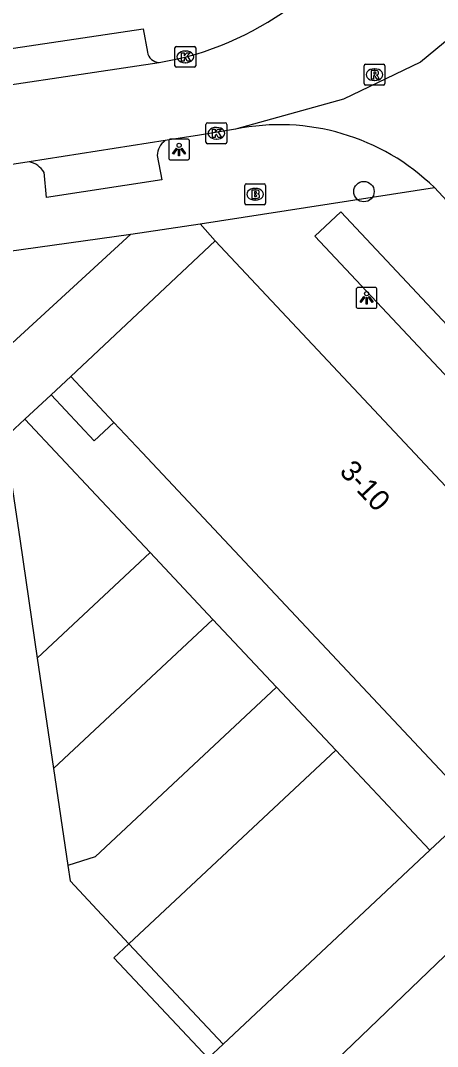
# Model space of a CAD drawing. Extents: x 162347 to 162868, y 381221 to 381813.
# Drawn here: x 162598.58 to 162618.54, y 381326.76 to 381375.9 of the extents above; entities that cross this region are included whole.
import ezdxf

# ---------------------------------------------------------------- set-up
doc = ezdxf.new("R2010")
doc.units = 0
for name, color, linetype in [('IMGEO_Boom', 7, 'Continuous'), ('IMGEO_Brandkraan', 7, 'Continuous'), ('IMGEO_Kolk', 7, 'Continuous'), ('IMGEO_Lichtpunt', 7, 'Continuous'), ('IMGEO_Pand', 7, 'Continuous'), ('IMGEO_Pand_nummerreeks', 7, 'Continuous'), ('IMGEO_Pand_vergunning_verleend', 7, 'Continuous'), ('IMGEO_Rijbaan_lokaal_gesloten', 7, 'Continuous'), ('IMGEO_Rioolput', 7, 'Continuous'), ('IMGEO_Voetpad_open', 7, 'Continuous')]:
    doc.layers.add(name, color=color, linetype=linetype)

msp = doc.modelspace()

# ---------------------------------------------------------------- linework, layer by layer
at = {"layer": 'IMGEO_Boom'}
msp.add_circle((162615.017, 381367.709), 0.489, dxfattribs=at)
at = {"layer": 'IMGEO_Brandkraan'}
for p, q in [((162609.309, 381367.156), (162609.309, 381368.008)), ((162609.384, 381368.082), (162610.236, 381368.082)), ((162609.797, 381367.862), (162609.822, 381367.862)), ((162610.31, 381368.008), (162610.31, 381367.156)), ((162609.82, 381367.302), (162609.795, 381367.302)), ((162610.236, 381367.082), (162609.384, 381367.082))]:
    msp.add_line(p, q, dxfattribs=at)
for points in [[(162609.309, 381367.156), (162609.309, 381368.008)], [(162609.384, 381368.082), (162610.236, 381368.082)], [(162609.657, 381367.782), (162609.657, 381367.382), (162609.87, 381367.382)], [(162609.888, 381367.782), (162609.657, 381367.782)], [(162610.31, 381368.008), (162610.31, 381367.156)], [(162609.836, 381367.701), (162609.782, 381367.701), (162609.782, 381367.625)], [(162609.782, 381367.625), (162609.835, 381367.625)], [(162609.844, 381367.549), (162609.782, 381367.549), (162609.782, 381367.468)], [(162609.782, 381367.468), (162609.844, 381367.468)], [(162610.236, 381367.082), (162609.384, 381367.082)]]:
    msp.add_lwpolyline(points, dxfattribs=at)
for centre, radius, start, end in [((162609.386, 381368.006), 0.0765, 91.552, 178.448), ((162609.386, 381368.006), 0.0765, 91.552, 178.448), ((162609.892, 381367.637), 0.145, 59.4692, 91.5367), ((162609.917, 381367.684), 0.0922, 285.5137, 58.1501), ((162610.234, 381368.006), 0.0765, 1.552, 88.448), ((162610.234, 381368.006), 0.0765, 1.552, 88.448), ((162609.837, 381367.663), 0.0379, 267.8285, 90.9355), ((162609.845, 381367.508), 0.0404, 269.8759, 90.5077), ((162609.876, 381367.633), 0.251, 268.6676, 293.5347), ((162609.922, 381367.492), 0.105, 301.3115, 78.989), ((162609.386, 381367.158), 0.0765, 181.552, 268.448), ((162609.386, 381367.158), 0.0765, 181.552, 268.448), ((162610.234, 381367.158), 0.0765, 271.552, 358.448), ((162610.234, 381367.158), 0.0765, 271.552, 358.448)]:
    msp.add_arc(centre, radius, start, end, dxfattribs=at)
for centre, major_axis, ratio, start_param, end_param in [((162609.796, 381367.582), (-0.387, 0.002), 0.722429, 4.712389, 7.853982), ((162609.821, 381367.582), (-0.39, 0.002), 0.717154, 1.570796, 4.712389)]:
    msp.add_ellipse(centre, major_axis=major_axis, ratio=ratio, start_param=start_param, end_param=end_param, dxfattribs=at)
at = {"layer": 'IMGEO_Kolk'}
for p, q in [((162606.042, 381374.663), (162606.894, 381374.663)), ((162605.967, 381373.737), (162605.967, 381374.589)), ((162606.455, 381374.443), (162606.48, 381374.443)), ((162606.968, 381374.589), (162606.968, 381373.737)), ((162606.894, 381373.663), (162606.042, 381373.663)), ((162606.478, 381373.883), (162606.453, 381373.883)), ((162607.453, 381370.076), (162607.453, 381370.928)), ((162607.528, 381371.002), (162608.38, 381371.002)), ((162607.941, 381370.782), (162607.966, 381370.782)), ((162608.454, 381370.928), (162608.454, 381370.076)), ((162607.964, 381370.222), (162607.939, 381370.222)), ((162608.38, 381370.002), (162607.528, 381370.002))]:
    msp.add_line(p, q, dxfattribs=at)
for points in [[(162606.042, 381374.663), (162606.894, 381374.663)], [(162605.967, 381373.737), (162605.967, 381374.589)], [(162606.288, 381374.363), (162606.411, 381374.363), (162606.411, 381374.212), (162606.541, 381374.363), (162606.705, 381374.363), (162606.559, 381374.212), (162606.712, 381373.963), (162606.56, 381373.963), (162606.475, 381374.127), (162606.411, 381374.06), (162606.411, 381373.963), (162606.288, 381373.963), (162606.288, 381374.363)], [(162606.968, 381374.589), (162606.968, 381373.737)], [(162606.894, 381373.663), (162606.042, 381373.663)], [(162607.453, 381370.076), (162607.453, 381370.928)], [(162607.528, 381371.002), (162608.38, 381371.002)], [(162607.774, 381370.702), (162607.897, 381370.702), (162607.897, 381370.551), (162608.027, 381370.702), (162608.191, 381370.702), (162608.045, 381370.551), (162608.198, 381370.302), (162608.046, 381370.302), (162607.961, 381370.466), (162607.897, 381370.399), (162607.897, 381370.302), (162607.774, 381370.302), (162607.774, 381370.702)], [(162608.454, 381370.928), (162608.454, 381370.076)], [(162608.38, 381370.002), (162607.528, 381370.002)]]:
    msp.add_lwpolyline(points, dxfattribs=at)
for centre, start, end in [((162606.044, 381374.587), 91.552, 178.448), ((162606.044, 381374.587), 91.552, 178.448), ((162606.892, 381374.587), 1.552, 88.448), ((162606.892, 381374.587), 1.552, 88.448), ((162606.044, 381373.739), 181.552, 268.448), ((162606.044, 381373.739), 181.552, 268.448), ((162606.892, 381373.739), 271.552, 358.448), ((162606.892, 381373.739), 271.552, 358.448), ((162607.53, 381370.926), 91.552, 178.448), ((162607.53, 381370.926), 91.552, 178.448), ((162608.378, 381370.926), 1.552, 88.448), ((162608.378, 381370.926), 1.552, 88.448), ((162607.53, 381370.078), 181.552, 268.448), ((162607.53, 381370.078), 181.552, 268.448), ((162608.378, 381370.078), 271.552, 358.448), ((162608.378, 381370.078), 271.552, 358.448)]:
    msp.add_arc(centre, 0.0765, start, end, dxfattribs=at)
for centre, major_axis, ratio, start_param, end_param in [((162606.454, 381374.163), (-0.387, 0.002), 0.722429, 4.712389, 7.853982), ((162606.479, 381374.163), (-0.39, 0.002), 0.717154, 1.570796, 4.712389), ((162607.94, 381370.502), (-0.387, 0.002), 0.722429, 4.712389, 7.853982), ((162607.965, 381370.502), (-0.39, 0.002), 0.717154, 1.570796, 4.712389)]:
    msp.add_ellipse(centre, major_axis=major_axis, ratio=ratio, start_param=start_param, end_param=end_param, dxfattribs=at)
at = {"layer": 'IMGEO_Lichtpunt'}
for p, q in [((162606.573, 381370.224), (162605.765, 381370.224)), ((162606.573, 381370.224), (162605.765, 381370.224)), ((162605.671, 381370.129), (162605.671, 381369.322)), ((162605.671, 381370.129), (162605.671, 381369.322)), ((162606.667, 381369.322), (162606.667, 381370.129)), ((162606.667, 381369.322), (162606.667, 381370.129)), ((162605.765, 381369.228), (162606.573, 381369.228)), ((162605.765, 381369.228), (162606.573, 381369.228)), ((162614.645, 381363.022), (162614.645, 381362.215)), ((162614.645, 381363.022), (162614.645, 381362.215)), ((162615.547, 381363.117), (162614.739, 381363.117)), ((162615.547, 381363.117), (162614.739, 381363.117)), ((162615.641, 381362.215), (162615.641, 381363.022)), ((162615.641, 381362.215), (162615.641, 381363.022)), ((162614.739, 381362.121), (162615.547, 381362.121)), ((162614.739, 381362.121), (162615.547, 381362.121))]:
    msp.add_line(p, q, dxfattribs=at)
for points in [[(162606.045, 381369.793), (162606.084, 381369.765), (162605.896, 381369.503), (162605.858, 381369.53), (162606.045, 381369.793)], [(162606.147, 381369.745), (162606.194, 381369.745), (162606.194, 381369.423), (162606.147, 381369.423), (162606.147, 381369.745)], [(162606.257, 381369.765), (162606.295, 381369.792), (162606.482, 381369.53), (162606.443, 381369.502), (162606.257, 381369.765)], [(162615.019, 381362.686), (162615.058, 381362.658), (162614.87, 381362.396), (162614.832, 381362.423), (162615.019, 381362.686)], [(162615.121, 381362.638), (162615.168, 381362.638), (162615.168, 381362.316), (162615.121, 381362.316), (162615.121, 381362.638)], [(162615.231, 381362.658), (162615.269, 381362.685), (162615.456, 381362.423), (162615.417, 381362.395), (162615.231, 381362.658)]]:
    msp.add_lwpolyline(points, dxfattribs=at)
for centre in [(162606.17, 381369.927), (162615.144, 381362.82)]:
    msp.add_circle(centre, 0.0994, dxfattribs=at)
for centre, start, end in [((162605.765, 381370.129), 90, 180), ((162605.765, 381370.129), 90, 180), ((162606.573, 381370.129), 0, 90), ((162606.573, 381370.129), 0, 90), ((162605.765, 381369.322), 180, 270), ((162605.765, 381369.322), 180, 270), ((162606.573, 381369.322), 270, 0), ((162606.573, 381369.322), 270, 360), ((162614.739, 381363.022), 90, 180), ((162614.739, 381363.022), 90, 180), ((162615.547, 381363.022), 0, 90), ((162615.547, 381363.022), 0, 90), ((162614.739, 381362.215), 180, 270), ((162614.739, 381362.215), 180, 270), ((162615.547, 381362.215), 270, 0), ((162615.547, 381362.215), 270, 360)]:
    msp.add_arc(centre, 0.0946, start, end, dxfattribs=at)
at = {"layer": 'IMGEO_Pand'}
for points in [[(162600.979, 381358.849), (162607.896, 381365.343)], [(162627.272, 381344.707), (162607.896, 381365.343)], [(162600.979, 381358.849), (162600.043, 381357.97)], [(162603.04, 381356.655), (162600.979, 381358.849)], [(162600.043, 381357.97), (162602.103, 381355.775), (162603.04, 381356.655)], [(162597.826, 381355.908), (162598.783, 381356.808)], [(162604.783, 381350.416), (162602.205, 381353.162), (162598.783, 381356.808)], [(162603.04, 381356.655), (162604.402, 381355.204), (162620.355, 381338.212)], [(162597.826, 381355.908), (162598.554, 381350.962), (162599.38, 381345.353)], [(162604.783, 381350.416), (162599.38, 381345.353)], [(162607.786, 381347.217), (162604.783, 381350.416)], [(162600.158, 381340.069), (162607.786, 381347.217)], [(162610.83, 381343.974), (162607.786, 381347.217)], [(162599.38, 381345.353), (162600.158, 381340.069)], [(162610.83, 381343.974), (162602.159, 381335.848), (162600.841, 381335.428)], [(162613.666, 381340.953), (162610.83, 381343.974)], [(162613.666, 381340.953), (162603.77, 381331.681)], [(162618.167, 381336.158), (162613.666, 381340.953)], [(162600.158, 381340.069), (162600.841, 381335.428)], [(162603.77, 381331.681), (162608.281, 381326.876), (162618.167, 381336.158)], [(162600.841, 381335.428), (162600.95, 381334.685), (162603.77, 381331.681)]]:
    msp.add_lwpolyline(points, dxfattribs=at)
at = {"layer": 'IMGEO_Pand_vergunning_verleend'}
msp.add_lwpolyline([(162603.052, 381331.009), (162603.77, 381331.681), (162613.666, 381340.953), (162618.167, 381336.158), (162608.281, 381326.876), (162607.559, 381326.199), (162603.052, 381331.009)], dxfattribs=at)
at = {"layer": 'IMGEO_Rijbaan_lokaal_gesloten'}
for points in [[(162624.41, 381379.449), (162617.725, 381373.904), (162614.045, 381372.134), (162608.866, 381370.698)], [(162571.256, 381368.82), (162605.213, 381373.889)], [(162605.213, 381373.889), (162606.17, 381374.078)], [(162608.866, 381370.698), (162607.148, 381370.42), (162605.497, 381370.151)], [(162605.497, 381370.151), (162598.994, 381369.138)], [(162598.994, 381369.138), (162596.083, 381368.685), (162592.402, 381368.151), (162591.93, 381368.082)], [(162618.388, 381367.898), (162622.008, 381364.006)]]:
    msp.add_lwpolyline(points, dxfattribs=at)
for centre, radius, start, end in [((162602.584, 381388.789), 15.141, 283.698, 309.0621), ((162610.989, 381360.325), 10.588, 45.663, 101.5644)]:
    msp.add_arc(centre, radius, start, end, dxfattribs=at)
at = {"layer": 'IMGEO_Rioolput'}
for p, q in [((162615.022, 381372.885), (162615.022, 381373.737)), ((162615.097, 381373.811), (162615.949, 381373.811)), ((162616.023, 381373.737), (162616.023, 381372.885)), ((162615.51, 381373.591), (162615.535, 381373.591)), ((162615.949, 381372.811), (162615.097, 381372.811)), ((162615.533, 381373.031), (162615.508, 381373.031))]:
    msp.add_line(p, q, dxfattribs=at)
for points in [[(162615.022, 381372.885), (162615.022, 381373.737)], [(162615.097, 381373.811), (162615.949, 381373.811)], [(162616.023, 381373.737), (162616.023, 381372.885)], [(162615.611, 381373.509), (162615.359, 381373.511), (162615.359, 381373.111)], [(162615.359, 381373.111), (162615.483, 381373.111), (162615.483, 381373.273), (162615.494, 381373.273)], [(162615.537, 381373.43), (162615.483, 381373.43), (162615.483, 381373.349)], [(162615.483, 381373.349), (162615.535, 381373.349)], [(162615.541, 381373.244), (162615.612, 381373.111), (162615.752, 381373.111), (162615.687, 381373.237)], [(162615.949, 381372.811), (162615.097, 381372.811)]]:
    msp.add_lwpolyline(points, dxfattribs=at)
for centre, radius, start, end in [((162615.099, 381373.735), 0.0765, 91.552, 178.448), ((162615.099, 381373.735), 0.0765, 91.552, 178.448), ((162615.947, 381373.735), 0.0765, 1.552, 88.448), ((162615.947, 381373.735), 0.0765, 1.552, 88.448), ((162615.493, 381373.22), 0.0533, 26.0293, 88.6989), ((162615.519, 381373.538), 0.19, 274.7715, 282.9687), ((162615.543, 381373.334), 0.0964, 77.0061, 93.1865), ((162615.557, 381373.391), 0.0378, 276.6634, 79.6772), ((162615.61, 381373.399), 0.109, 350.3612, 89.416), ((162615.608, 381373.399), 0.112, 277.5842, 350.9817), ((162615.592, 381373.184), 0.108, 29.5134, 73.7905), ((162615.099, 381372.887), 0.0765, 181.552, 268.448), ((162615.099, 381372.887), 0.0765, 181.552, 268.448), ((162615.947, 381372.887), 0.0765, 271.552, 358.448), ((162615.947, 381372.887), 0.0765, 271.552, 358.448)]:
    msp.add_arc(centre, radius, start, end, dxfattribs=at)
for centre, major_axis, ratio, start_param, end_param in [((162615.509, 381373.311), (-0.387, 0.002), 0.722429, 4.712389, 7.853982), ((162615.534, 381373.311), (-0.39, 0.002), 0.717154, 1.570796, 4.712389)]:
    msp.add_ellipse(centre, major_axis=major_axis, ratio=ratio, start_param=start_param, end_param=end_param, dxfattribs=at)
at = {"layer": 'IMGEO_Voetpad_open'}
for points in [[(162571.671, 381369.405), (162571.586, 381370.597), (162604.442, 381375.51), (162604.653, 381374.394)], [(162605.12, 381369.446), (162605.344, 381368.279), (162599.828, 381367.427), (162599.705, 381368.632)], [(162607.179, 381366.158), (162618.388, 381367.898)], [(162627.759, 381349.494), (162628.998, 381350.658), (162613.904, 381366.733), (162612.665, 381365.569), (162627.759, 381349.494)], [(162603.853, 381365.663), (162607.179, 381366.158)], [(162607.896, 381365.343), (162607.179, 381366.158)], [(162596.425, 381364.637), (162603.853, 381365.663)], [(162603.853, 381365.663), (162597.196, 381359.556), (162596.425, 381364.637)], [(162598.783, 381356.808), (162600.043, 381357.97)], [(162630.047, 381341.818), (162613.703, 381326.117)], [(162618.167, 381336.158), (162620.355, 381338.212)]]:
    msp.add_lwpolyline(points, dxfattribs=at)
for centre, radius, start, end in [((162605.245, 381374.487), 0.599, 188.9617, 266.9509), ((162606.084, 381369.384), 0.966, 127.4279, 176.3006), ((162598.741, 381368.03), 1.136, 31.9769, 77.1462)]:
    msp.add_arc(centre, radius, start, end, dxfattribs=at)

# ---------------------------------------------------------------- texts
at = {"layer": 'IMGEO_Pand_nummerreeks'}
msp.add_text('3-10', height=1, rotation=313.1951, dxfattribs=at).set_placement((162613.802, 381354.262))

doc.saveas('drawing.dxf')
